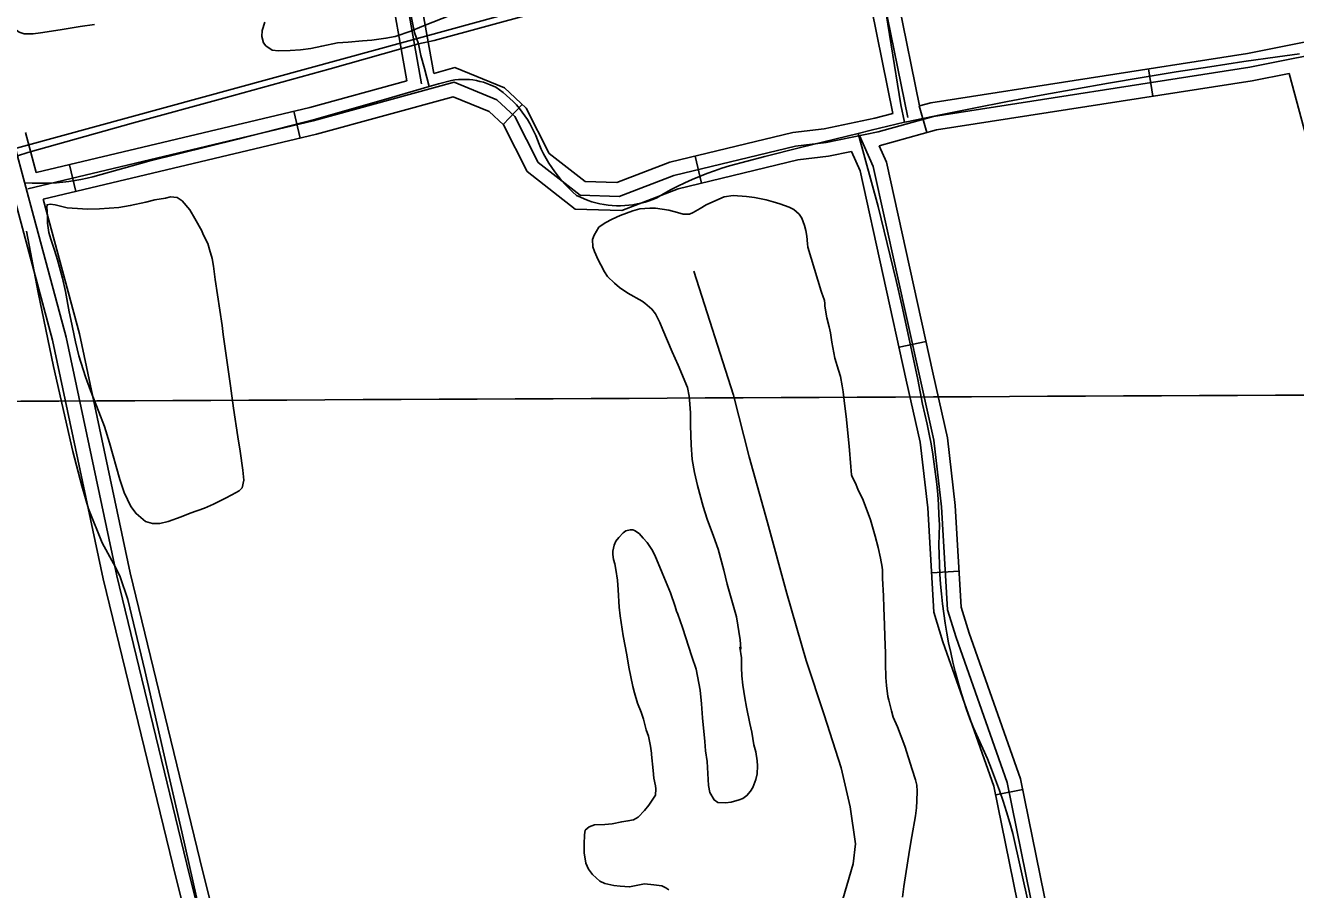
# Model space of a CAD drawing. Extents: x 3424494 to 3462436, y 522220 to 547718.
# Drawn here: x 3455330 to 3456707, y 539321 to 540259 of the extents above; entities that cross this region are included whole.
import ezdxf

# ---------------------------------------------------------------- set-up
doc = ezdxf.new("R2010")
doc.units = 0
for name, color, linetype in [('V-DTCH-CNTR', 7, 'Continuous'), ('V-GRID-MAJR', 7, 'Continuous'), ('V-RAIL-TRAK', 7, 'Continuous'), ('V-ROAD-CNTR', 7, 'Continuous'), ('V-SITE-VEGE', 7, 'Continuous'), ('V-TOPO-SHOR', 7, 'Continuous')]:
    doc.layers.add(name, color=color, linetype=linetype)

msp = doc.modelspace()

# ---------------------------------------------------------------- linework, layer by layer
at = {"layer": 'V-DTCH-CNTR'}
for points in [[(3456247.2, 540372.7), (3456258.5, 540302.9), (3456279.5, 540172.7), (3456283.5, 540153.6)], [(3455747.5, 540273.7), (3455752.1, 540250.9), (3455756.3, 540238.6), (3455758.8, 540226.2), (3455762.8, 540211.9), (3455768, 540192.3)], [(3456170.4, 540126.2), (3456233.1, 540141.6), (3456247.3, 540145.1), (3456283.5, 540153.6), (3456285.8, 540154.1), (3456322.2, 540161.6), (3456358.6, 540169), (3456395, 540176.1), (3456431.5, 540183), (3456468, 540189.6), (3456504.5, 540196), (3456541.1, 540202.2), (3456577.7, 540208.2), (3456614.4, 540213.9), (3456651.1, 540219.4), (3456687.8, 540224.7), (3456711.5, 540227.9)], [(3455330.8, 540088.1), (3455337.5, 540087.7), (3455344.1, 540087.5), (3455350.8, 540087.5), (3455357.5, 540087.7), (3455364.1, 540088.1), (3455370.8, 540088.7), (3455377.4, 540089.4), (3455384, 540090.4), (3455390.5, 540091.6), (3455397.1, 540093), (3455403.5, 540094.6), (3455464.1, 540111.3), (3455562.2, 540135.5), (3455645.1, 540156.9), (3455724.7, 540179.9), (3455768, 540192.3), (3455778.2, 540195.2), (3455792.2, 540198.8), (3455796, 540199.5), (3455799.9, 540199.9), (3455803.8, 540200.1), (3455807.7, 540200.1), (3455811.6, 540199.9), (3455815.5, 540199.5), (3455819.3, 540198.8), (3455823.1, 540198), (3455826.9, 540197), (3455830.6, 540195.7), (3455834.2, 540194.3), (3455840.2, 540191.7)], [(3455840.2, 540191.7), (3455844.2, 540188.9), (3455848.2, 540185.9), (3455852, 540182.7), (3455855.6, 540179.4), (3455859.2, 540176), (3455862.6, 540172.4), (3455865.8, 540168.6), (3455868.9, 540164.7), (3455871.8, 540160.7), (3455874.5, 540156.6), (3455877.1, 540152.4), (3455879.4, 540148.1), (3455881.6, 540143.7), (3455883.7, 540139.2), (3455885.5, 540134.6), (3455887.1, 540129.9), (3455889.5, 540124.6), (3455892, 540119.4), (3455894.8, 540114.3), (3455897.7, 540109.3), (3455900.9, 540104.4), (3455904.2, 540099.7), (3455907.7, 540095.1), (3455911.4, 540090.6), (3455915.3, 540086.3), (3455919.3, 540082.1), (3455923.5, 540078.1), (3455927.8, 540074.3), (3455931.9, 540072.3), (3455936, 540070.5), (3455940.2, 540068.9), (3455944.5, 540067.5), (3455948.8, 540066.3), (3455953.2, 540065.3), (3455957.6, 540064.4), (3455962, 540063.8), (3455966.5, 540063.4), (3455971, 540063.1), (3455975.5, 540063.1), (3455980, 540063.3), (3455984.5, 540063.6), (3455988.9, 540064.2), (3455993.4, 540065), (3455997.7, 540065.9), (3456002.1, 540067.1), (3456006.4, 540068.4), (3456010.6, 540070), (3456014.8, 540071.7), (3456022.2, 540076.1), (3456029.8, 540080.2), (3456037.5, 540084.2), (3456045.3, 540087.9), (3456053.1, 540091.5), (3456061.1, 540094.9), (3456069.1, 540098.1), (3456077.3, 540101), (3456085.4, 540103.8), (3456093.7, 540106.3), (3456132, 540116.4), (3456170.4, 540126.2)], [(3456233.1, 540141.6), (3456240.4, 540115.2), (3456247.6, 540088.7), (3456254.6, 540062.1), (3456261.3, 540035.5), (3456267.9, 540008.8), (3456274.2, 539982.1), (3456280.4, 539955.3), (3456286.3, 539928.5), (3456292, 539901.6), (3456297.6, 539874.7), (3456302.9, 539847.8), (3456305.5, 539837.1), (3456307.9, 539826.3), (3456310.2, 539815.5), (3456312.2, 539804.7), (3456314, 539793.8), (3456315.6, 539782.9), (3456317.1, 539771.9), (3456318.3, 539761), (3456319.3, 539750), (3456320.1, 539739), (3456320.7, 539728), (3456321.1, 539716.9), (3456320.8, 539706.2), (3456320.7, 539695.5), (3456320.8, 539684.8), (3456321.1, 539674.1), (3456321.6, 539663.4), (3456322.4, 539652.7), (3456323.3, 539642.1), (3456324.5, 539631.4), (3456325.9, 539620.8), (3456327.4, 539610.2), (3456329.2, 539599.7), (3456331.2, 539589.1), (3456333.4, 539578.7), (3456335.8, 539568.2), (3456338.4, 539557.8), (3456341.2, 539547.5), (3456344.1, 539537.2), (3456347.3, 539527), (3456350.7, 539516.9), (3456354.3, 539506.8), (3456358.1, 539496.8), (3456363.3, 539485.7), (3456368.4, 539474.5), (3456373.2, 539463.3), (3456377.8, 539451.9), (3456382.1, 539440.5), (3456386.3, 539429), (3456390.2, 539417.4), (3456394, 539405.7), (3456397.5, 539394), (3456400.7, 539382.2), (3456427, 539264)], [(3455331.6, 540035.6), (3455344, 539968.9), (3455360.8, 539888.7), (3455381.6, 539796.5), (3455391.4, 539759.2), (3455398.7, 539734.4), (3455413.6, 539697.5), (3455427.8, 539671), (3455433, 539660.5), (3455441.5, 539636), (3455459.9, 539559.2), (3455483.6, 539454.6), (3455499.8, 539384), (3455519.6, 539295.4)]]:
    msp.add_lwpolyline(points, dxfattribs=at)
at = {"layer": 'V-GRID-MAJR'}
msp.add_spline([(3428572.5, 539732.2), (3433848.9, 539754.1), (3439125.2, 539776.7), (3444401.6, 539800.1), (3449677.9, 539824.3), (3454954.3, 539849.2), (3460230.7, 539875)], degree=3, dxfattribs=at)
at = {"layer": 'V-RAIL-TRAK'}
for points in [[(3456049.4, 540317.8), (3456042.9, 540316.1), (3455773.3, 540242.3)], [(3454015.5, 539758.4), (3454104, 539781.7), (3454198.4, 539808.3), (3454304.5, 539838.6), (3454410.5, 539867.8), (3454516.9, 539896.9), (3454575.6, 539912.9), (3454664.1, 539936.9), (3454745.3, 539958.8), (3454827.2, 539981.7), (3454929.4, 540010.2), (3455030.4, 540037.9), (3455132.1, 540065.9), (3455229.6, 540092.9), (3455321.7, 540117.2), (3455332.9, 540120.9), (3455447.5, 540153), (3455545.4, 540179.9), (3455660.7, 540211.6), (3455756.3, 540238.6), (3455773.3, 540242.3)]]:
    msp.add_lwpolyline(points, dxfattribs=at)
at = {"layer": 'V-ROAD-CNTR'}
for p, q in [((3456547.9, 540211.5), (3456552.5, 540181.9)), ((3455868.7, 540173), (3455848.2, 540151.1)), ((3455621.2, 540165.5), (3455628.2, 540136.3)), ((3456299.4, 540171.3), (3456307.5, 540142.4)), ((3455378, 540107.6), (3455385, 540078.5)), ((3456056.2, 540116.8), (3456063.3, 540087.6)), ((3456277.4, 539909.6), (3456306.7, 539916)), ((3456312.7, 539665.1), (3456342.6, 539666.8)), ((3456382.2, 539424.1), (3456411.6, 539430.1))]:
    msp.add_line(p, q, dxfattribs=at)
for points in [[(3455233.8, 544611.3), (3455300.5, 544589.2), (3455310.1, 544570.9), (3455341.6, 544456.8), (3455381.1, 544271.2), (3455498.7, 543742.4), (3455555.6, 543473.7), (3455660.7, 542995.9), (3455745.1, 542606.2), (3455870.9, 542018.7), (3455963.5, 541628.7), (3455996.7, 541458.4), (3456054.2, 541203.5), (3456082.1, 541129.5), (3456084, 541056.6), (3456109, 540947.8), (3456190.4, 540583.2), (3456210.7, 540538.7), (3456239.3, 540392.9), (3456286.8, 540158.8)], [(3455759.6, 540195.4), (3455738, 540317.6), (3455731.5, 540372.5), (3455702.9, 540476.5), (3455696.7, 540496.1), (3455683.5, 540565.6), (3455588.3, 540989.5), (3455483.6, 541409.6), (3455359.3, 541954.1), (3455223.6, 542539.2), (3455030.3, 543350), (3454934.9, 543727.1), (3454851.4, 544088.3), (3454805.1, 544293.8), (3454776.5, 544429.9)], [(3455743.8, 540198.6), (3455723.2, 540315.4), (3455716.8, 540369.7), (3455688.5, 540472.2), (3455682.1, 540492.5), (3455668.8, 540562.6), (3455573.7, 540986.1), (3455469, 541406.1), (3455344.7, 541950.7), (3455209, 542535.8), (3455015.8, 543346.4), (3454977.2, 543498.7)], [(3455772.9, 540206.5), (3455752.8, 540319.8), (3455746.3, 540375.4), (3455717.3, 540480.7), (3455711.3, 540499.8), (3455698.1, 540568.7), (3455602.9, 540993), (3455498.2, 541413.1), (3455373.9, 541957.5), (3455238.2, 542542.6), (3455044.9, 543353.6), (3455009, 543495.4)], [(3460220.1, 541472.9), (3459661.9, 541319.1), (3459015.8, 541145.1), (3458630.2, 541040.6), (3458312.7, 540952), (3457852.3, 540825.6), (3457381.1, 540695.4), (3456837.8, 540543.1), (3456288.2, 540390.9), (3455711.5, 540232.6), (3455213.3, 540096.2), (3454587.9, 539924.9), (3453989.4, 539762.1)], [(3456076.9, 541020.8), (3456094.4, 540944.5), (3456176.1, 540578.4), (3456196.4, 540534.1), (3456224.6, 540390), (3456270.6, 540163.3)], [(3456113.6, 540994.7), (3456123.7, 540951.1), (3456204.7, 540588), (3456225.1, 540543.4), (3456254, 540395.8), (3456299.6, 540171.3)], [(3456299.6, 540171.3), (3456311.8, 540174.7), (3456655, 540228.3), (3456859.6, 540268.9)], [(3455332.9, 540081.5), (3455642.3, 540155.1), (3455795, 540197.1), (3455841.4, 540178.1), (3455860.9, 540159.8), (3455886.1, 540110.1), (3455931.7, 540074.4), (3455974.1, 540073.1), (3456033.3, 540095.8), (3456165, 540127.7), (3456198.5, 540131.7), (3456254.6, 540143.3), (3456314.9, 540160), (3456657.6, 540213.5), (3456862.5, 540254.1)], [(3455772.9, 540206.5), (3455796, 540212.9), (3455849.7, 540190.9), (3455873.1, 540168.9), (3455898, 540119.8), (3455937.1, 540089.2), (3455971.5, 540088.2), (3456028.9, 540110.2), (3456162.3, 540142.5), (3456196.1, 540146.6), (3456251.1, 540157.9), (3456270.6, 540163.3)], [(3456255.9, 540128.1), (3456318.1, 540145.4), (3456660.3, 540198.7), (3456700.2, 540206.6)], [(3457105, 538484.3), (3457008.7, 538897), (3456952, 539144.9), (3456884.5, 539451.3), (3456828.6, 539642.7), (3456737.9, 540067), (3456700.2, 540206.6)], [(3455342, 540099.1), (3455638.6, 540169.7), (3455743.8, 540198.6)], [(3455349.7, 540070.1), (3455646, 540140.6), (3455794.1, 540181.3), (3455833.2, 540165.3), (3455848.7, 540150.7), (3455874.3, 540100.3), (3455926.3, 540059.5), (3455976.7, 540058.1), (3456037.8, 540081.5), (3456167.7, 540112.9), (3456200.9, 540116.9), (3456225.7, 540122)], [(3455876.3, 537654.4), (3455807.3, 537954.2), (3455800.9, 538027.7), (3455689.1, 538514.4), (3455586, 538966.4), (3455493.6, 539333.6), (3455414.7, 539658.3), (3455359.7, 539917.2), (3455323, 540053.7), (3455301.5, 540134.7)], [(3455890.9, 537657.7), (3455822.2, 537956.6), (3455815.7, 538030), (3455703.8, 538517.8), (3455600.6, 538969.9), (3455508.1, 539337.2), (3455429.4, 539661.6), (3455374.3, 539920.7), (3455337.5, 540057.6), (3455316, 540138.6)], [(3455342, 540099.1), (3455330.5, 540142.4)], [(3456675.3, 538157.4), (3456570, 538633.3), (3456526.7, 538817.8), (3456475.7, 539038.5), (3456394.7, 539437.7), (3456339.2, 539594.8), (3456330.1, 539624.9), (3456323.5, 539736.7), (3456315.1, 539809), (3456299.9, 539877), (3456249.5, 540105.8), (3456234.4, 540139.1)], [(3456660.7, 538154.2), (3456555.4, 538629.9), (3456512.1, 538814.4), (3456461.1, 539035.4), (3456380.2, 539433.6), (3456324.9, 539590.1), (3456315.2, 539622.3), (3456308.5, 539735.4), (3456300.3, 539806.5), (3456285.3, 539873.8), (3456235.2, 540101), (3456225.7, 540122)], [(3456690, 538160.6), (3456584.6, 538636.6), (3456541.3, 538821.2), (3456490.4, 539041.7), (3456409.2, 539441.7), (3456353.5, 539599.5), (3456344.9, 539627.6), (3456338.4, 539738), (3456329.9, 539811.5), (3456314.5, 539880.3), (3456263.8, 540110.5), (3456255.9, 540128.1)], [(3455905.6, 537661.1), (3455837, 537958.9), (3455830.6, 538032.4), (3455718.4, 538521.1), (3455615.2, 538973.4), (3455522.7, 539340.8), (3455444, 539665), (3455388.8, 539924.2), (3455349.7, 540070.1)]]:
    msp.add_lwpolyline(points, dxfattribs=at)
at = {"layer": 'V-SITE-VEGE'}
for points in [[(3455794.1, 540270.8), (3455760.2, 540257.6), (3455748, 540252.4), (3455731.2, 540246.7), (3455721.2, 540244.7), (3455706, 540242.8), (3455695.8, 540241.8), (3455680.3, 540240.4), (3455668.7, 540239.6), (3455651.5, 540236.3), (3455639.6, 540233.7), (3455628.4, 540232.1), (3455617.4, 540231.3), (3455604.5, 540231.2), (3455597.9, 540231.9), (3455591, 540236.6), (3455588.5, 540239.6), (3455586.6, 540246.8), (3455587.1, 540253.1), (3455589.7, 540262.3)], [(3455405.2, 540259.8), (3455389.5, 540257.5), (3455367.9, 540253.9), (3455346.6, 540250.6), (3455338.8, 540249.6), (3455329, 540249.7), (3455323.5, 540251.2), (3455316.4, 540256.9), (3455313.1, 540260.4)], [(3456116.4, 539428.1), (3456118.8, 539432.2), (3456122, 539440.7), (3456123.5, 539446.9), (3456123.8, 539455.6), (3456123.7, 539461.2), (3456122.1, 539470.8), (3456120, 539478.6), (3456117.7, 539492.2), (3456115.8, 539501.6), (3456111.9, 539519.3), (3456110.1, 539529.5), (3456108.2, 539543.3), (3456107.1, 539553.3), (3456106.7, 539562.4), (3456106.5, 539572.6), (3456104.9, 539584.2), (3456106, 539582.4), (3456105, 539592.3), (3456101.2, 539617.3), (3456091.1, 539652.7), (3456087.4, 539667.9), (3456081.4, 539690.5), (3456076.2, 539704.7), (3456069.4, 539723.2), (3456065.2, 539737), (3456058.8, 539759.6), (3456055.5, 539773.6), (3456053.2, 539787.9), (3456052, 539803.7), (3456051.2, 539824.6), (3456051.2, 539838.5), (3456050.3, 539852.5), (3456049.7, 539856.7), (3456048.1, 539866.1), (3456038, 539890.1), (3456031.4, 539904.6), (3456021.5, 539928.6), (3456018.2, 539936.3), (3456013.4, 539945.9), (3456009.5, 539951), (3456001.7, 539957.5), (3455998.9, 539959.5), (3455983.5, 539968.1), (3455974.5, 539974.4), (3455968.8, 539979.1), (3455961.5, 539986.2), (3455958, 539991.4), (3455954, 539998.9), (3455951.3, 540004.3), (3455947.2, 540013.3), (3455945.3, 540018.7), (3455945.1, 540026.5), (3455947, 540031.3), (3455952.1, 540039.7), (3455958.7, 540044.6), (3455966.4, 540048.4), (3455975.2, 540052.5), (3455988.8, 540057.6), (3455996.4, 540059.7), (3456007.4, 540060.5), (3456013.5, 540060.4), (3456027.8, 540058.2), (3456037.2, 540055.6), (3456043.3, 540054.1), (3456050.1, 540054), (3456054.3, 540055.7), (3456061.9, 540060), (3456068.2, 540063.9), (3456075.4, 540067.5), (3456088, 540072.9), (3456097.6, 540074.1), (3456112.1, 540073.1), (3456120.7, 540072.1), (3456133.4, 540069.5), (3456140.9, 540067.4), (3456148.2, 540065.1), (3456158.3, 540061.5), (3456163.2, 540058.9), (3456169.1, 540054), (3456171.9, 540049.6), (3456174.9, 540041.7), (3456176.2, 540036.1), (3456177.5, 540030), (3456178.2, 540021.8), (3456178.6, 540018.2)], [(3456178.6, 540018.2), (3456192.8, 539970.4), (3456193.6, 539968.2), (3456194.9, 539965.3), (3456196.6, 539960.3), (3456197, 539957.2), (3456196.9, 539954.4), (3456198, 539947.6), (3456199.3, 539941.6), (3456201.7, 539931.8), (3456203, 539925.2), (3456204.4, 539915), (3456207.9, 539897.8), (3456211.9, 539884.6), (3456213.8, 539877.8), (3456215.8, 539867.6), (3456216.9, 539861.4), (3456218.6, 539845.9), (3456220, 539834.5), (3456223.2, 539802.4), (3456225.3, 539780.1), (3456225.7, 539771.1), (3456226.7, 539768.9), (3456230.1, 539762.3), (3456232.8, 539755.8), (3456238.6, 539743.6), (3456246.4, 539722.6), (3456251.7, 539704.6), (3456254.8, 539692.4), (3456257.2, 539680.8), (3456259.1, 539671.2), (3456259.4, 539667.8), (3456259.6, 539658.8), (3456260.5, 539640.1), (3456260.9, 539627.1), (3456261.8, 539608.4), (3456262, 539595.9), (3456262.7, 539577.9), (3456262.7, 539566.6), (3456263, 539551.6), (3456263.7, 539542.9), (3456265.3, 539530.9), (3456266.2, 539526.9), (3456269.2, 539515.3), (3456271.2, 539508.5), (3456275.9, 539498.1), (3456283.7, 539476.8), (3456291.8, 539451.6), (3456295.2, 539440.6), (3456296.7, 539434.6), (3456297, 539428), (3456296.8, 539417.7), (3456296.3, 539410.1), (3456295.1, 539401.6), (3456291.4, 539378.9), (3456288.7, 539364.3), (3456282.7, 539324.7), (3456281.1, 539313.2)], [(3456027.8, 539321.1), (3456024.4, 539323.5), (3456020.3, 539325.6), (3456011.7, 539326.7), (3456001.4, 539327.5), (3455985.2, 539324.4), (3455974.9, 539325.1), (3455968.1, 539326), (3455958.4, 539328), (3455953.1, 539330.5), (3455945, 539337.8), (3455940.9, 539343.6), (3455937.7, 539350.1), (3455935.9, 539361.2), (3455936.2, 539370.8), (3455936.4, 539380.7), (3455937.3, 539385.7), (3455941.3, 539389.6), (3455947.3, 539391.5), (3455958.3, 539391.9), (3455966.3, 539392.8), (3455976.8, 539395), (3455983.4, 539395.9), (3455989.4, 539397), (3455994.5, 539400.1), (3456001.3, 539407.1), (3456006.2, 539413), (3456011.3, 539420.5), (3456013.2, 539423.8), (3456013.9, 539430.6), (3456013.5, 539433.8), (3456011.7, 539442.2), (3456011, 539450.6), (3456009.1, 539467.9), (3456009.2, 539469.5), (3456008.1, 539476.9), (3456005.9, 539487.7), (3456003.4, 539494.7), (3456000.2, 539506.3), (3455997.8, 539513.9), (3455993.9, 539523.5), (3455990.6, 539534.7), (3455988.9, 539541.7), (3455984.5, 539562.7), (3455982.3, 539576.1), (3455978.2, 539596.5), (3455975, 539618.2), (3455974, 539627.8), (3455972.9, 539646.5), (3455972.1, 539656.9), (3455970.5, 539668.5), (3455969.2, 539674.7), (3455967.9, 539679.3), (3455967.2, 539684.9), (3455967.3, 539688.4), (3455968.6, 539695), (3455970.4, 539699.3), (3455973.5, 539703.3), (3455978.3, 539708.4), (3455981.2, 539710.5), (3455986, 539711.6), (3455988.8, 539711.6), (3455990.7, 539710.9), (3455995.7, 539707.5), (3456000.1, 539702.6), (3456004.3, 539698), (3456009.5, 539690.1), (3456012.8, 539684.1), (3456020.6, 539664.8), (3456029.6, 539643.2), (3456034.7, 539628.6), (3456036.2, 539623.4), (3456037.6, 539620), (3456042.7, 539605.5), (3456052.9, 539574.1), (3456057.5, 539560.5), (3456061.9, 539537.7), (3456063.2, 539523), (3456064.4, 539507.8), (3456066.9, 539481.9), (3456067.7, 539471.9), (3456069.3, 539460.3), (3456070.9, 539434.2), (3456072.4, 539426.6), (3456076.8, 539418.6), (3456080.9, 539415.9), (3456089.1, 539415.6), (3456095.3, 539416.1), (3456104.1, 539418.7), (3456108.1, 539420.1), (3456112.5, 539423.4), (3456116.4, 539428.1)]]:
    msp.add_lwpolyline(points, dxfattribs=at)
msp.add_lwpolyline([(3455535.9, 539983.2), (3455543.6, 539933.1), (3455544.8, 539923.6), (3455552.8, 539867.7), (3455555.8, 539843.7), (3455560.5, 539812.4), (3455563, 539796.8), (3455566, 539776.3), (3455567.2, 539765.5), (3455565.3, 539757.2), (3455561.9, 539754), (3455554, 539749.6), (3455547.2, 539745.9), (3455534.3, 539739.4), (3455524.5, 539735), (3455508.9, 539729.6), (3455499.3, 539725.8), (3455485.2, 539720.5), (3455476, 539718.6), (3455467.9, 539718.4), (3455460.3, 539720.7), (3455450.3, 539729.2), (3455444.5, 539736.9), (3455437.4, 539752.2), (3455432.8, 539766.2), (3455421.4, 539805.8), (3455415.9, 539823.6), (3455410, 539839.6), (3455400.8, 539862.7), (3455395.3, 539877.7), (3455388.3, 539900.3), (3455384.6, 539915.5), (3455379.4, 539939.7), (3455377.8, 539948.1), (3455373.8, 539970), (3455370.6, 539984.4), (3455365, 540004.6), (3455361.8, 540014.9), (3455357.8, 540026.7), (3455355.5, 540034.1), (3455354.3, 540044.2), (3455354.4, 540051.8), (3455353.6, 540061.4), (3455353.8, 540064.2), (3455357.2, 540064.7), (3455362.4, 540064), (3455375.7, 540060.8), (3455380.9, 540060.3), (3455398, 540059.2), (3455410.7, 540059.6), (3455431.4, 540061.3), (3455444, 540063.2), (3455461, 540066.9), (3455470.6, 540069.4), (3455482.2, 540071.4), (3455487.4, 540072.9), (3455494.7, 540071.9), (3455500.1, 540068.5), (3455508.7, 540058.6), (3455513.9, 540049.1), (3455521.4, 540035.9), (3455523.1, 540032), (3455528, 540022.2), (3455529.8, 540015.6), (3455532.9, 540006), (3455534.1, 539997.6)], close=True, dxfattribs=at)
at = {"layer": 'V-TOPO-SHOR'}
msp.add_lwpolyline([(3456054.8, 539992.1), (3456098.1, 539857.8), (3456115, 539790.7), (3456134.7, 539719.4), (3456155.7, 539642.6), (3456176.7, 539570), (3456196.3, 539511.1), (3456214.5, 539453.5), (3456224.4, 539411), (3456230.1, 539371.2), (3456227.5, 539349.2), (3456214.1, 539302.5)], dxfattribs=at)

doc.saveas('drawing.dxf')
